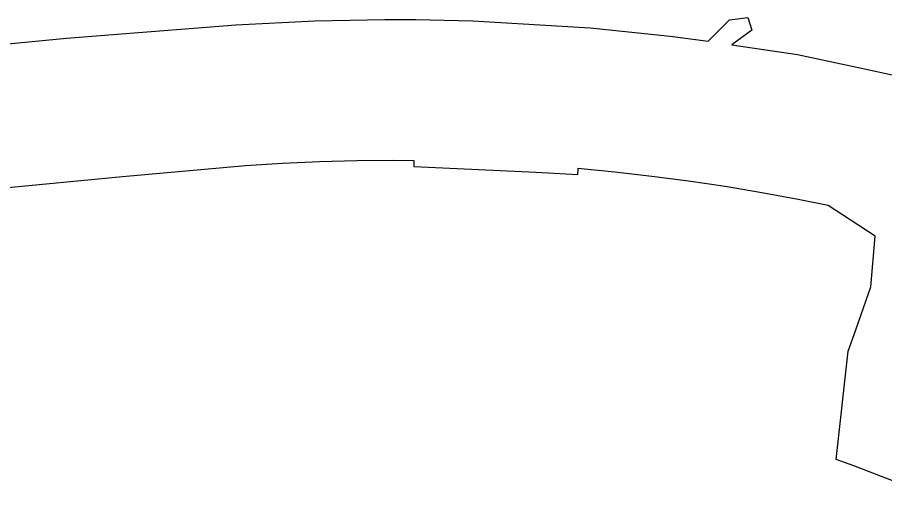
# Model space of a CAD drawing. Extents: x 2071991 to 2268989, y 436479 to 469629.
# Drawn here: x 2106567 to 2107949, y 455615 to 456406 of the extents above; entities that cross this region are included whole.
import ezdxf

# ---------------------------------------------------------------- set-up
doc = ezdxf.new("R2010")
doc.units = 0
doc.layers.add('approx_PSA', color=7, linetype='Continuous')

msp = doc.modelspace()

# ---------------------------------------------------------------- linework, layer by layer
at = {"layer": 'approx_PSA'}
for p, q in [((2106915, 456393.7), (2107040.8, 456400.3)), ((2107040.8, 456400.3), (2107152.7, 456402.4)), ((2107152.7, 456402.4), (2107201.6, 456402.3)), ((2107201.6, 456402.3), (2107292.8, 456400.2)), ((2107292.8, 456400.2), (2107479.7, 456388.8)), ((2107667.2, 456367.5), (2107701.5, 456401.9)), ((2107701.5, 456401.9), (2107730.6, 456405.6)), ((2107730.6, 456405.6), (2107736.9, 456385.4)), ((2106645.2, 456372.6), (2106915, 456393.7)), ((2107479.7, 456388.8), (2107606.7, 456375.5)), ((2107736.9, 456385.4), (2107705, 456362)), ((2106093.2, 456319.8), (2106645.2, 456372.6)), ((2107606.7, 456375.5), (2107667.2, 456367.5)), ((2107705, 456362), (2107809.7, 456346.4)), ((2107809.7, 456346.4), (2107904.5, 456326.1)), ((2107904.5, 456326.1), (2107972.9, 456311.2)), ((2107048.6, 456175.4), (2106989.6, 456172.9)), ((2107107.7, 456177), (2107048.6, 456175.4)), ((2107166.8, 456177.5), (2107107.7, 456177)), ((2107199.4, 456177.3), (2107166.8, 456177.5)), ((2107199.3, 456167.3), (2107199.4, 456177.3)), ((2106930.6, 456169.3), (2106734.7, 456151.8)), ((2106989.6, 456172.9), (2106930.6, 456169.3)), ((2107392.9, 456158.2), (2107199.3, 456167.3)), ((2107460.1, 456164.7), (2107459.3, 456155)), ((2107519, 456159), (2107460.1, 456164.7)), ((2106734.7, 456151.8), (2106314.8, 456110.5)), ((2107422.3, 456156.8), (2107392.9, 456158.2)), ((2107459.3, 456155), (2107422.3, 456156.8)), ((2107577.7, 456152.3), (2107519, 456159)), ((2107636.2, 456144.6), (2107577.7, 456152.3)), ((2107694.7, 456135.9), (2107636.2, 456144.6)), ((2107752.9, 456126.2), (2107694.7, 456135.9)), ((2107811, 456115.4), (2107752.9, 456126.2)), ((2107858.5, 456105.9), (2107811, 456115.4)), ((2107895.4, 456081.9), (2107858.5, 456105.9)), ((2107933.3, 456057.2), (2107895.4, 456081.9)), ((2107926.7, 455976.1), (2107933.3, 456057.2)), ((2107902.6, 455907.7), (2107926.7, 455976.1)), ((2107890.7, 455873.7), (2107902.6, 455907.7)), ((2107871.1, 455701.1), (2107890.7, 455873.7)), ((2107899.3, 455691), (2107871.1, 455701.1)), ((2108097.3, 455615), (2107899.3, 455691))]:
    msp.add_line(p, q, dxfattribs=at)

doc.saveas('drawing.dxf')
